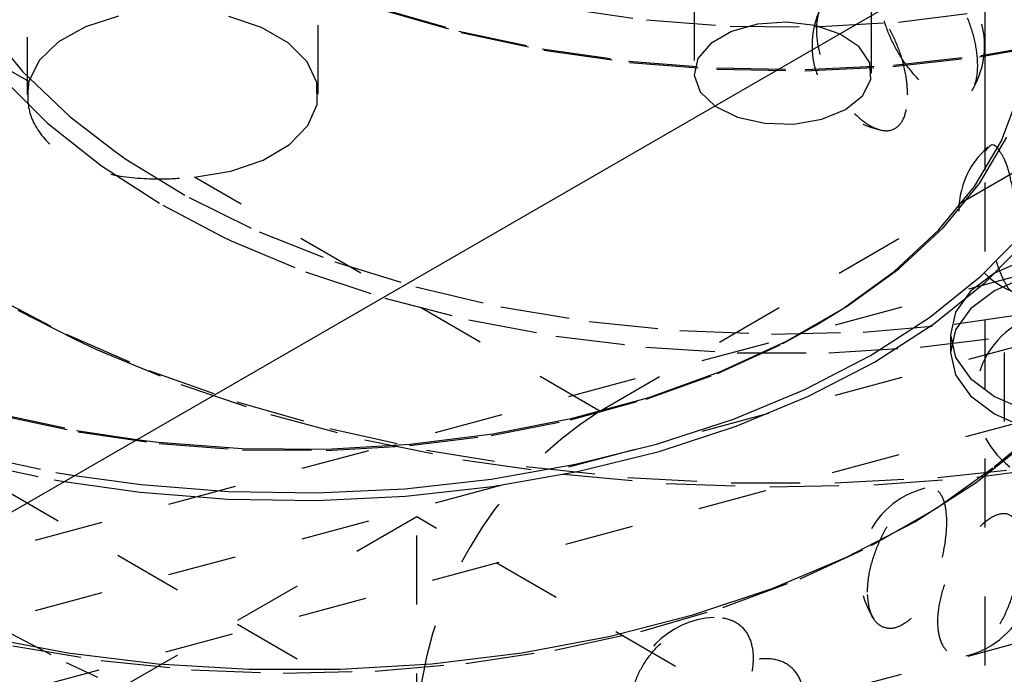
# Model space of a CAD drawing. Header units: inches. Extents: x 1907 to 2452, y -210 to -54.
# Tile 502 of 656: x 2006.585 to 2008.011, y -197.024 to -196.076. Entities that reach past the tile are written whole.
import ezdxf

# ---------------------------------------------------------------- set-up
doc = ezdxf.new("R2010")
doc.units = ezdxf.units.IN
doc.header["$LTSCALE"] = 0.5
doc.header["$MEASUREMENT"] = 0
doc.linetypes.add('HIDDEN', pattern=[0.225, 0.15, -0.075])
doc.layers.add('SID-M-H', color=4, linetype='HIDDEN')
doc.layers.add('SID-M-S', color=105, linetype='Continuous')

msp = doc.modelspace()

# ---------------------------------------------------------------- linework, layer by layer
at = {"layer": 'SID-M-H'}
for p, q in [((2007.01731, -196.18348), (2007.01731, -194.95867)), ((2007.56174, -195.43464), (2007.56174, -196.1532)), ((2007.81874, -196.1532), (2007.81874, -195.43464)), ((2006.59541, -195.50099), (2006.59541, -196.18466)), ((2006.59782, -196.16515), (2006.01087, -195.82631)), ((2007.42508, -196.64271), (2008.57413, -195.97938)), ((2007.1058, -196.05912), (2007.22099, -196.0921)), ((2007.37405, -196.05913), (2007.49268, -196.07609)), ((2006.72773, -196.07048), (2006.68015, -196.08591)), ((2006.93498, -196.08696), (2006.88779, -196.07114)), ((2007.10968, -196.06159), (2007.22411, -196.09436)), ((2007.85769, -196.0791), (2007.97711, -196.06411)), ((2006.53224, -196.08141), (2006.58883, -196.15092)), ((2006.68015, -196.08591), (2006.64101, -196.10786)), ((2006.97357, -196.10924), (2006.93498, -196.08696)), ((2007.49268, -196.07609), (2007.61389, -196.08514)), ((2007.61389, -196.08514), (2007.73609, -196.08614)), ((2007.65358, -196.0821), (2007.61558, -196.09282)), ((2007.69556, -196.07908), (2007.65358, -196.0821)), ((2007.73696, -196.08409), (2007.69556, -196.07908)), ((2007.73609, -196.08614), (2007.85769, -196.0791)), ((2007.77329, -196.09659), (2007.73696, -196.08409)), ((2007.22099, -196.0921), (2007.34169, -196.1177)), ((2007.22411, -196.09436), (2007.344, -196.11978)), ((2007.61558, -196.09282), (2007.58567, -196.11009)), ((2007.80063, -196.11522), (2007.77329, -196.09659)), ((2006.64101, -196.10786), (2006.61294, -196.13488)), ((2007.00096, -196.13648), (2006.97357, -196.10924)), ((2007.34169, -196.1177), (2007.46647, -196.13561)), ((2007.58567, -196.11009), (2007.56709, -196.13203)), ((2007.81601, -196.13797), (2007.80063, -196.11522)), ((2007.97493, -196.12965), (2008.09703, -196.10801)), ((2007.97683, -196.12763), (2008.09975, -196.10584)), ((2007.344, -196.11978), (2007.46795, -196.13758)), ((2007.56709, -196.13203), (2007.56185, -196.15626)), ((2007.84949, -196.14355), (2007.97493, -196.12965)), ((2007.85056, -196.14162), (2007.97683, -196.12763)), ((2006.61294, -196.13488), (2006.59782, -196.16515)), ((2007.01534, -196.16687), (2007.00096, -196.13648)), ((2007.46647, -196.13561), (2007.59387, -196.14563)), ((2007.46795, -196.13758), (2007.59451, -196.14753)), ((2007.59387, -196.14563), (2007.7224, -196.14764)), ((2007.72219, -196.14953), (2007.84949, -196.14355)), ((2007.7224, -196.14764), (2007.85056, -196.14162)), ((2007.81776, -196.16237), (2007.81601, -196.13797)), ((2006.55867, -196.15888), (2006.62513, -196.22534)), ((2006.58883, -196.15092), (2006.65789, -196.21658)), ((2007.56185, -196.15626), (2007.57054, -196.18016)), ((2007.59451, -196.14753), (2007.72219, -196.14953)), ((2007.01573, -196.19837), (2007.01534, -196.16687)), ((2007.80569, -196.18578), (2007.81776, -196.16237)), ((2007.57054, -196.18016), (2007.59219, -196.20114)), ((2007.78111, -196.20565), (2007.80569, -196.18578)), ((2007.00211, -196.22888), (2007.01573, -196.19837)), ((2007.59219, -196.20114), (2007.62447, -196.21692)), ((2006.65789, -196.21658), (2006.72237, -196.26635)), ((2007.62447, -196.21692), (2007.66387, -196.2258)), ((2007.74668, -196.21984), (2007.78111, -196.20565)), ((2006.62513, -196.22534), (2006.70327, -196.28742)), ((2006.97539, -196.25635), (2007.00211, -196.22888)), ((2007.66387, -196.2258), (2007.70614, -196.22681)), ((2007.70614, -196.22681), (2007.74668, -196.21984)), ((2006.93736, -196.27894), (2006.97539, -196.25635)), ((2007.98314, -196.26627), (2007.98806, -196.26092)), ((2006.72237, -196.26635), (2006.73866, -196.27762)), ((2007.15991, -197.10199), (2005.7457, -196.28559)), ((2006.70327, -196.28742), (2006.79222, -196.34445)), ((2006.73866, -196.27762), (2006.8302, -196.33336)), ((2006.89056, -196.29514), (2006.93736, -196.27894)), ((2006.83813, -196.30388), (2006.89056, -196.29514)), ((2007.98314, -199.61138), (2007.98314, -196.2941)), ((2007.42508, -196.64271), (2006.83813, -196.30388)), ((2008.44167, -196.33607), (2004.81644, -197.31196)), ((2006.79222, -196.34445), (2006.87814, -196.38971)), ((2006.8302, -196.33336), (2006.9315, -196.38317)), ((2006.9315, -196.38317), (2007.04138, -196.42648)), ((2006.87814, -196.38971), (2006.89101, -196.3958)), ((2006.89101, -196.3958), (2006.99855, -196.44091)), ((2007.04138, -196.42648), (2007.15862, -196.4628)), ((2008.04208, -196.42299), (2007.99683, -196.44304)), ((2008.44167, -196.43814), (2004.81644, -197.41403)), ((2006.99855, -196.44091), (2007.11368, -196.47928)), ((2007.99683, -196.44304), (2007.9621, -196.46916)), ((2008.04208, -196.4483), (2007.99683, -196.46835)), ((2006.5412, -196.47303), (2006.65212, -196.53141)), ((2007.15862, -196.4628), (2007.28189, -196.49172)), ((2007.9621, -196.46916), (2007.94028, -196.49958)), ((2007.99683, -196.46835), (2007.9621, -196.49447)), ((2007.11368, -196.47928), (2007.23512, -196.51049)), ((2006.58226, -196.49638), (2006.66542, -196.53911)), ((2007.28189, -196.49172), (2007.40978, -196.51291)), ((2007.94028, -196.49958), (2007.93283, -196.53223)), ((2007.93819, -196.51697), (2008.06701, -196.49775)), ((2007.9621, -196.49447), (2007.94028, -196.5249)), ((2007.23512, -196.51049), (2007.36154, -196.53421)), ((2007.40978, -196.51291), (2007.54084, -196.52614)), ((2007.80655, -196.52818), (2007.93819, -196.51697)), ((2006.65212, -196.53141), (2006.7719, -196.58363)), ((2007.54084, -196.52614), (2007.67361, -196.53125)), ((2007.67361, -196.53125), (2007.80655, -196.52818)), ((2007.69032, -196.5446), (2007.73734, -196.51887)), ((2007.94028, -196.5249), (2007.93283, -196.55754)), ((2006.66542, -196.53911), (2006.69586, -196.55333)), ((2007.36154, -196.53421), (2007.49157, -196.55016)), ((2007.59532, -196.58816), (2007.69032, -196.5446)), ((2007.88892, -196.55016), (2008.01895, -196.53421)), ((2007.93283, -196.53223), (2007.93283, -196.55754)), ((2007.93283, -196.53223), (2007.94028, -196.56488)), ((2006.69586, -196.55333), (2006.8182, -196.60389)), ((2007.49157, -196.55016), (2007.62378, -196.55818)), ((2007.62378, -196.55818), (2007.75671, -196.55818)), ((2007.75671, -196.55818), (2007.88892, -196.55016)), ((2007.93283, -196.55754), (2007.94028, -196.59019)), ((2008.01083, -196.55754), (2008.01083, -196.65961)), ((2007.94028, -196.56488), (2007.9621, -196.5953)), ((2006.7719, -196.58363), (2006.89951, -196.62924)), ((2007.49234, -196.62518), (2007.59532, -196.58816)), ((2007.94028, -196.59019), (2007.9621, -196.62061)), ((2007.9621, -196.5953), (2007.99683, -196.62142)), ((2006.8182, -196.60389), (2006.94821, -196.64761)), ((2006.89951, -196.62924), (2007.03387, -196.66786)), ((2007.38272, -196.65517), (2007.49234, -196.62518)), ((2007.9621, -196.62061), (2007.99683, -196.64674)), ((2007.99683, -196.62142), (2008.04208, -196.64147)), ((2006.55244, -196.64609), (2006.66694, -196.67074)), ((2008.05129, -196.65408), (2005.63037, -197.30578)), ((2006.55561, -196.64836), (2006.66927, -196.67283)), ((2006.94821, -196.64761), (2007.08474, -196.68411)), ((2007.26789, -196.67777), (2007.38272, -196.65517)), ((2007.99683, -196.64674), (2008.04208, -196.66678)), ((2006.66694, -196.67074), (2006.75417, -196.68402)), ((2006.66927, -196.67283), (2006.78703, -196.68966)), ((2007.03387, -196.66786), (2007.17383, -196.69916)), ((2007.08474, -196.68411), (2007.22659, -196.71308)), ((2007.14935, -196.69265), (2007.26789, -196.67777)), ((2006.78703, -196.68966), (2006.90734, -196.69864)), ((2006.90734, -196.69864), (2007.02864, -196.69964)), ((2007.02864, -196.69964), (2007.14935, -196.69265)), ((2007.17383, -196.69916), (2007.3182, -196.72288)), ((2007.18612, -197.20546), (2009.06946, -196.69848)), ((2007.99636, -196.72347), (2008.02694, -196.69789)), ((2006.51389, -196.71657), (2006.63458, -196.74217)), ((2006.517, -196.70597), (2006.63689, -196.73139)), ((2007.22659, -196.71308), (2007.37251, -196.73424)), ((2006.63689, -196.73139), (2006.6641, -196.73601)), ((2007.3182, -196.72288), (2007.46574, -196.7388)), ((2007.91281, -196.78325), (2007.99636, -196.72347)), ((2007.91475, -196.7388), (2008.06229, -196.72288)), ((2007.97101, -196.73829), (2008.11775, -196.71911)), ((2006.63458, -196.74217), (2006.64908, -196.74468)), ((2007.37251, -196.73424), (2007.52123, -196.74743)), ((2007.46574, -196.7388), (2007.6152, -196.74679)), ((2007.76529, -196.74679), (2007.91475, -196.7388)), ((2007.8218, -196.74946), (2007.97101, -196.73829)), ((2007.52123, -196.74743), (2007.67143, -196.75252)), ((2007.6152, -196.74679), (2007.76529, -196.74679)), ((2007.67143, -196.75252), (2007.8218, -196.74946)), ((2007.81873, -196.83756), (2007.91281, -196.78325)), ((2007.15991, -196.79606), (2006.64197, -197.09506)), ((2007.15991, -198.12267), (2007.15991, -196.79606)), ((2008.57413, -197.61246), (2007.15991, -196.79606)), ((2007.71517, -196.88579), (2007.81873, -196.83756)), ((2007.60333, -196.9274), (2007.71517, -196.88579)), ((2007.48446, -196.96191), (2007.60333, -196.9274)), ((2006.5412, -196.94867), (2006.65212, -197.00704)), ((2007.3599, -196.98892), (2007.48446, -196.96191)), ((2006.57478, -196.98289), (2006.70267, -197.00408)), ((2007.23108, -197.00814), (2007.3599, -196.98892)), ((2006.65212, -197.00704), (2006.69767, -197.02809)), ((2006.70267, -197.00408), (2006.83374, -197.01731)), ((2007.09945, -197.01935), (2007.23108, -197.00814)), ((2006.83374, -197.01731), (2006.9665, -197.02242)), ((2006.9665, -197.02242), (2007.09945, -197.01935))]:
    msp.add_line(p, q, dxfattribs=at)
for centre, radius, start, end in [((2007.85743, -196.11314), 0.125, 328.43752, 79.69901), ((2007.85743, -196.11314), 0.125, 154.04724, 258.41582), ((2008.0698, -196.35376), 0.125, 133.89448, 247.23273), ((2008.09429, -196.62344), 0.125, 116.0931, 232.92351), ((2007.73562, -197.12819), 0.5763, 122.60548, 177.39452), ((2007.92664, -196.87556), 0.125, 104.28341, 212.68311), ((2007.92664, -196.87556), 0.125, 283.12581, 37.43462), ((2007.59586, -197.06652), 0.125, 92.4093, 180)]:
    msp.add_arc(centre, radius, start, end, dxfattribs=at)
for points, knots in [([(2007.83204, -196.04248), (2007.83287, -196.05273), (2007.83454, -196.07323), (2007.84735, -196.10692), (2007.86586, -196.13857), (2007.88869, -196.16563), (2007.91295, -196.18496), (2007.93573, -196.19398), (2007.95437, -196.19114), (2007.96697, -196.17664), (2007.97267, -196.15242), (2007.9714, -196.12157), (2007.96352, -196.08753), (2007.94955, -196.05372), (2007.93031, -196.02369), (2007.90725, -196.00102), (2007.88278, -195.98883), (2007.86003, -195.98889), (2007.84249, -196.00115), (2007.8333, -196.02068), (2007.83239, -196.03642), (2007.83204, -196.04248)], [0, 0, 0, 0, 0.0520028, 0.1039827, 0.1564753, 0.2102848, 0.2652762, 0.3208623, 0.3762398, 0.4306423, 0.4836601, 0.5355284, 0.5870576, 0.6391963, 0.6925647, 0.7472181, 0.8026932, 0.8582301, 0.9130199, 0.9664974, 1, 1, 1, 1]), ([(2007.87093, -196.18488), (2007.87027, -196.19442), (2007.86895, -196.2135), (2007.85845, -196.23136), (2007.84251, -196.23839), (2007.82219, -196.23365), (2007.79994, -196.2186), (2007.77811, -196.19531), (2007.75898, -196.16606), (2007.74481, -196.13335), (2007.73772, -196.10023), (2007.73917, -196.0704), (2007.74929, -196.04779), (2007.76653, -196.03563), (2007.78808, -196.0355), (2007.81075, -196.04703), (2007.83192, -196.06837), (2007.84979, -196.09707), (2007.86295, -196.13018), (2007.86992, -196.16081), (2007.87064, -196.17794), (2007.87093, -196.18488)], [0, 0, 0, 0, 0.0554579, 0.1109395, 0.1658403, 0.2192081, 0.2711117, 0.3223399, 0.3739729, 0.4268563, 0.4812619, 0.5368274, 0.5927419, 0.6480375, 0.7019377, 0.7542614, 0.8055938, 0.8569812, 0.9093952, 0.9633154, 1, 1, 1, 1]), ([(2006.59782, -196.16515), (2006.59655, -196.17943), (2006.59401, -196.20798), (2006.61976, -196.25223), (2006.66466, -196.28565), (2006.72542, -196.3039), (2006.78588, -196.30755), (2006.82364, -196.30489), (2006.83813, -196.30388)], [0, 0, 0, 0, 0.17805219, 0.3558936, 0.53630292, 0.71218644, 0.88960816, 1, 1, 1, 1]), ([(2008.00329, -196.26525), (2008.00563, -196.2685), (2008.01111, -196.2761), (2008.0186, -196.2998), (2008.02495, -196.33119), (2008.02921, -196.36652), (2008.0313, -196.39824), (2008.03151, -196.41548), (2008.0316, -196.42247)], [0, 0, 0, 0, 0.1351763, 0.3158294, 0.4966764, 0.6811362, 0.8708964, 1, 1, 1, 1]), ([(2008.0316, -196.42247), (2008.03141, -196.4319), (2008.03102, -196.45078), (2008.02781, -196.46695), (2008.02245, -196.47137), (2008.01491, -196.46321), (2008.00581, -196.44431), (2007.99626, -196.41717), (2007.98801, -196.38811), (2007.98455, -196.36899), (2007.98314, -196.3612)], [0, 0, 0, 0, 0.1354515, 0.2709611, 0.4050519, 0.5353986, 0.6621689, 0.7872897, 0.9133994, 1, 1, 1, 1]), ([(2007.81263, -196.90515), (2007.81339, -196.91473), (2007.8149, -196.9339), (2007.82657, -196.95224), (2007.84317, -196.95955), (2007.86267, -196.95446), (2007.88208, -196.93822), (2007.89945, -196.91306), (2007.91342, -196.88165), (2007.92308, -196.84705), (2007.92771, -196.8129), (2007.92677, -196.78329), (2007.9201, -196.76212), (2007.90805, -196.75213), (2007.89173, -196.7542), (2007.87288, -196.76733), (2007.85354, -196.78943), (2007.83573, -196.81816), (2007.82164, -196.85088), (2007.81379, -196.88115), (2007.81296, -196.89823), (2007.81263, -196.90515)], [0, 0, 0, 0, 0.0554579, 0.1109395, 0.1658403, 0.2192081, 0.2711117, 0.3223399, 0.3739729, 0.4268563, 0.4812619, 0.5368274, 0.5927419, 0.6480375, 0.7019377, 0.7542614, 0.8055938, 0.8569812, 0.9093952, 0.9633154, 1, 1, 1, 1]), ([(2008.0352, -196.83979), (2008.03465, -196.85016), (2008.03355, -196.8709), (2008.02487, -196.90631), (2008.01156, -196.94015), (2007.99385, -196.96936), (2007.97329, -196.99024), (2007.95211, -196.99993), (2007.93328, -196.99701), (2007.91967, -196.98209), (2007.91328, -196.95758), (2007.91472, -196.9268), (2007.92347, -196.89312), (2007.93827, -196.85966), (2007.95731, -196.82955), (2007.97829, -196.80601), (2007.9986, -196.79207), (2008.01586, -196.78983), (2008.02821, -196.79991), (2008.03436, -196.81817), (2008.03497, -196.83378), (2008.0352, -196.83979)], [0, 0, 0, 0, 0.0520028, 0.1039827, 0.1564753, 0.2102848, 0.2652762, 0.3208623, 0.3762398, 0.4306423, 0.4836601, 0.5355284, 0.5870576, 0.6391963, 0.6925647, 0.7472181, 0.8026932, 0.8582301, 0.9130199, 0.9664974, 1, 1, 1, 1]), ([(2007.47086, -197.06678), (2007.47193, -197.07658), (2007.47408, -197.0962), (2007.49077, -197.11802), (2007.51495, -197.13034), (2007.54403, -197.13121), (2007.57385, -197.12101), (2007.60134, -197.10135), (2007.62413, -197.07446), (2007.6403, -197.04303), (2007.64817, -197.0104), (2007.64657, -196.98048), (2007.63526, -196.95711), (2007.61529, -196.94319), (2007.58901, -196.94003), (2007.5596, -196.94724), (2007.53032, -196.96338), (2007.50405, -196.98669), (2007.48369, -197.01519), (2007.47251, -197.04312), (2007.47133, -197.05996), (2007.47086, -197.06678)], [0, 0, 0, 0, 0.0554579, 0.1109395, 0.1658403, 0.2192081, 0.2711117, 0.3223399, 0.3739729, 0.4268563, 0.4812619, 0.5368274, 0.5927419, 0.6480375, 0.7019377, 0.7542614, 0.8055938, 0.8569812, 0.9093952, 0.9633154, 1, 1, 1, 1]), ([(2007.72023, -197.05933), (2007.7193, -197.06952), (2007.71744, -197.08989), (2007.70288, -197.12246), (2007.68104, -197.15198), (2007.65277, -197.17555), (2007.62089, -197.18999), (2007.589, -197.19317), (2007.56134, -197.18454), (2007.54172, -197.16555), (2007.5326, -197.13913), (2007.53465, -197.10878), (2007.54717, -197.07772), (2007.56861, -197.0487), (2007.59676, -197.02438), (2007.62855, -197.00732), (2007.66026, -196.99976), (2007.68804, -197.00305), (2007.70846, -197.01715), (2007.71882, -197.03743), (2007.71984, -197.05324), (2007.72023, -197.05933)], [0, 0, 0, 0, 0.0520028, 0.1039827, 0.1564753, 0.2102848, 0.2652762, 0.3208623, 0.3762398, 0.4306423, 0.4836601, 0.5355284, 0.5870576, 0.6391963, 0.6925647, 0.7472181, 0.8026932, 0.8582301, 0.9130199, 0.9664974, 1, 1, 1, 1])]:
    msp.add_open_spline(points, degree=3, knots=knots, dxfattribs=at)
at = {"layer": 'SID-M-S'}
for p, q in [((2002.03339, -199.40926), (2015.11487, -191.85749)), ((2007.98314, -196.2941), (2007.98314, -195.97455)), ((2008.00677, -196.25122), (2008.03256, -196.18279)), ((2007.97493, -196.31279), (2008.01436, -196.24601)), ((2007.96764, -196.31751), (2008.00677, -196.25122)), ((2007.98721, -196.25993), (2007.98314, -196.26368)), ((2007.91567, -196.38079), (2007.96764, -196.31751)), ((2007.92258, -196.37654), (2007.97493, -196.31279)), ((2007.85155, -196.44024), (2007.91567, -196.38079)), ((2007.85798, -196.43643), (2007.92258, -196.37654)), ((2007.97707, -196.44716), (2008.03993, -196.38297)), ((2007.9837, -196.45604), (2008.04699, -196.39142)), ((2007.7761, -196.49508), (2007.85155, -196.44024)), ((2007.78198, -196.49168), (2007.85798, -196.43643)), ((2007.90255, -196.50705), (2007.97707, -196.44716)), ((2007.90869, -196.51633), (2007.9837, -196.45604)), ((2007.69556, -196.54157), (2007.78198, -196.49168)), ((2007.73734, -196.51887), (2007.7761, -196.49508)), ((2007.81726, -196.56193), (2007.90255, -196.50705)), ((2007.82283, -196.57158), (2007.90869, -196.51633)), ((2007.59986, -196.58544), (2007.69556, -196.54157)), ((2007.72219, -196.61117), (2007.81726, -196.56193)), ((2007.72712, -196.62115), (2007.82283, -196.57158)), ((2007.49611, -196.62274), (2007.59986, -196.58544)), ((2007.61845, -196.65419), (2007.72219, -196.61117)), ((2007.38568, -196.65296), (2007.49611, -196.62274)), ((2007.62269, -196.66445), (2007.72712, -196.62115)), ((2007.27, -196.67571), (2007.38568, -196.65296)), ((2007.50726, -196.69048), (2007.61845, -196.65419)), ((2007.51076, -196.70098), (2007.62269, -196.66445)), ((2006.75417, -196.68402), (2006.78557, -196.6877)), ((2006.78557, -196.6877), (2006.90678, -196.69674)), ((2007.15058, -196.69071), (2007.27, -196.67571)), ((2007.97011, -196.74593), (2008.04825, -196.68385)), ((2006.90678, -196.69674), (2007.02898, -196.69775)), ((2007.02898, -196.69775), (2007.15058, -196.69071)), ((2007.38993, -196.71962), (2007.50726, -196.69048)), ((2007.39264, -196.73031), (2007.51076, -196.70098)), ((2007.26783, -196.74126), (2007.38993, -196.71962)), ((2007.26973, -196.7521), (2007.39264, -196.73031)), ((2006.64908, -196.74468), (2006.75936, -196.76008)), ((2006.6641, -196.73601), (2006.76084, -196.74919)), ((2007.14239, -196.75516), (2007.26783, -196.74126)), ((2007.88116, -196.80296), (2007.97011, -196.74593)), ((2006.75936, -196.76008), (2006.88676, -196.7701)), ((2006.76084, -196.74919), (2006.8874, -196.75914)), ((2006.8874, -196.75914), (2007.01508, -196.76114)), ((2007.01508, -196.76114), (2007.14239, -196.75516)), ((2007.14345, -196.76609), (2007.26973, -196.7521)), ((2006.88676, -196.7701), (2007.01529, -196.77211)), ((2007.01529, -196.77211), (2007.14345, -196.76609)), ((2007.78238, -196.85431), (2007.88116, -196.80296)), ((2007.67483, -196.89942), (2007.78238, -196.85431)), ((2007.55971, -196.93779), (2007.67483, -196.89942)), ((2007.43827, -196.969), (2007.55971, -196.93779)), ((2006.52801, -196.969), (2006.65444, -196.99271)), ((2007.31184, -196.99271), (2007.43827, -196.969)), ((2006.65444, -196.99271), (2006.78447, -197.00867)), ((2007.18181, -197.00867), (2007.31184, -196.99271)), ((2006.78447, -197.00867), (2006.91667, -197.01669)), ((2006.91667, -197.01669), (2007.0496, -197.01669)), ((2007.0496, -197.01669), (2007.18181, -197.00867))]:
    msp.add_line(p, q, dxfattribs=at)
msp.add_open_spline([(2007.98806, -196.26092), (2007.98907, -196.25961), (2007.99262, -196.25503), (2007.99843, -196.25691), (2008.00246, -196.26383), (2008.00329, -196.26525)], degree=3, knots=[0, 0, 0, 0, 0.2399775, 0.8440643, 1, 1, 1, 1], dxfattribs=at)

doc.saveas('drawing.dxf')
